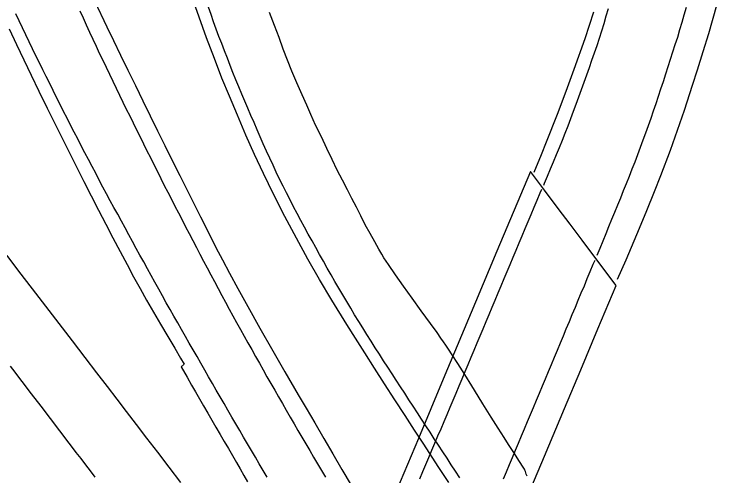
# Model space of a CAD drawing. Extents: x 1948091 to 1975253, y 787267 to 823306.
# Drawn here: x 1969225.2 to 1969451.6, y 798581.8 to 798730.7 of the extents above; entities that cross this region are included whole.
import ezdxf

# ---------------------------------------------------------------- set-up
doc = ezdxf.new("R2010")
doc.units = 0
for name, color, linetype in [('RD_EX_Bridge', 7, 'Continuous'), ('RD_EX_Pavement_Markings', 7, 'Continuous'), ('RD_EX_Road', 7, 'Continuous')]:
    doc.layers.add(name, color=color, linetype=linetype)

msp = doc.modelspace()

# ---------------------------------------------------------------- linework, layer by layer
at = {"layer": 'RD_EX_Bridge'}
msp.add_lwpolyline([(1969390.52, 798574.98), (1969396.07, 798588.15), (1969402.52, 798603.51), (1969407.76, 798615.96), (1969413.31, 798629.18), (1969419.21, 798643.23), (1969412.98, 798651.49), (1969408.22, 798657.8), (1969404.32, 798662.97), (1969400.54, 798667.96), (1969396.05, 798673.91), (1969391.54, 798679.9), (1969380.77, 798654.24), (1969373.88, 798637.78), (1969363.5, 798612.96), (1969355.45, 798593.81), (1969346.07, 798571.49)], dxfattribs=at)
at = {"layer": 'RD_EX_Pavement_Markings'}
for points in [[(1969246.4, 798731.72), (1969247.45, 798729.45), (1969248.5, 798727.18), (1969249.55, 798724.91), (1969250.59, 798722.64), (1969251.64, 798720.37), (1969252.69, 798718.1), (1969253.77, 798715.84), (1969254.86, 798713.59), (1969255.94, 798711.34), (1969257.03, 798709.09), (1969258.12, 798706.84), (1969259.21, 798704.59), (1969260.3, 798702.34), (1969261.39, 798700.09), (1969262.47, 798697.84), (1969263.56, 798695.59), (1969264.68, 798693.35), (1969265.8, 798691.12), (1969266.92, 798688.88), (1969268.03, 798686.64), (1969269.15, 798684.41), (1969270.27, 798682.17), (1969271.39, 798679.94), (1969272.5, 798677.7), (1969273.62, 798675.46), (1969274.76, 798673.24), (1969275.9, 798671.01), (1969277.05, 798668.79), (1969278.2, 798666.57), (1969279.35, 798664.35), (1969280.5, 798662.13), (1969281.65, 798659.91), (1969282.79, 798657.69), (1969283.95, 798655.47), (1969285.12, 798653.26), (1969286.29, 798651.05), (1969287.46, 798648.85), (1969288.63, 798646.64), (1969289.8, 798644.43), (1969290.98, 798642.22), (1969292.15, 798640.01), (1969293.32, 798637.8), (1969294.49, 798635.6), (1969295.7, 798633.41), (1969296.92, 798631.23), (1969298.14, 798629.05), (1969299.36, 798626.86), (1969300.58, 798624.68), (1969301.8, 798622.5), (1969303.02, 798620.32), (1969304.24, 798618.14), (1969305.46, 798615.95), (1969306.69, 798613.78), (1969307.94, 798611.61), (1969309.18, 798609.44), (1969310.43, 798607.28), (1969311.68, 798605.11), (1969312.93, 798602.94), (1969314.17, 798600.78), (1969315.42, 798598.61), (1969316.67, 798596.44), (1969317.92, 798594.28), (1969319.18, 798592.12), (1969320.45, 798589.97), (1969321.72, 798587.81), (1969322.99, 798585.66), (1969324.26, 798583.51), (1969325.53, 798581.35)], [(1969368.77, 798581.2), (1969367.41, 798583.3), (1969366.05, 798585.39), (1969364.69, 798587.49), (1969363.33, 798589.59), (1969361.97, 798591.68), (1969360.6, 798593.78), (1969359.24, 798595.87), (1969357.88, 798597.97), (1969356.52, 798600.07), (1969355.16, 798602.16), (1969353.79, 798604.26), (1969352.43, 798606.36), (1969351.07, 798608.45), (1969349.71, 798610.55), (1969348.35, 798612.65), (1969346.99, 798614.74), (1969345.62, 798616.84), (1969344.26, 798618.94), (1969342.9, 798621.03), (1969341.55, 798623.14), (1969340.23, 798625.26), (1969338.9, 798627.38), (1969337.58, 798629.5), (1969336.25, 798631.62), (1969334.94, 798633.74), (1969333.67, 798635.9), (1969332.4, 798638.05), (1969331.13, 798640.2), (1969329.86, 798642.36), (1969328.59, 798644.51), (1969327.33, 798646.67), (1969326.06, 798648.82), (1969324.85, 798651.01), (1969323.64, 798653.2), (1969322.43, 798655.39), (1969321.22, 798657.57), (1969320.01, 798659.76), (1969318.8, 798661.95), (1969317.6, 798664.14), (1969316.42, 798666.35), (1969315.29, 798668.58), (1969314.15, 798670.8), (1969313.02, 798673.03), (1969311.88, 798675.26), (1969310.75, 798677.49), (1969309.7, 798679.75), (1969308.64, 798682.02), (1969307.58, 798684.29), (1969306.53, 798686.55), (1969305.51, 798688.83), (1969304.52, 798691.13), (1969303.53, 798693.42), (1969302.54, 798695.72), (1969301.54, 798698.01), (1969300.55, 798700.31), (1969299.56, 798702.6), (1969298.57, 798704.9), (1969297.58, 798707.19), (1969296.64, 798709.51), (1969295.74, 798711.84), (1969294.83, 798714.17), (1969293.93, 798716.5), (1969293.03, 798718.83), (1969292.13, 798721.17), (1969291.23, 798723.5), (1969290.34, 798725.83), (1969289.52, 798728.2), (1969288.71, 798730.56), (1969287.9, 798732.93)], [(1969416.59, 798732.36), (1969415.88, 798729.97), (1969415.16, 798727.58), (1969414.44, 798725.18), (1969413.72, 798722.79), (1969412.92, 798720.42), (1969412.1, 798718.06), (1969411.28, 798715.7), (1969410.46, 798713.34), (1969409.62, 798710.98), (1969408.76, 798708.63), (1969407.9, 798706.28), (1969407.05, 798703.93), (1969406.19, 798701.59), (1969405.31, 798699.24), (1969404.44, 798696.9), (1969403.57, 798694.56), (1969402.69, 798692.22), (1969401.75, 798689.9), (1969400.81, 798687.59), (1969399.86, 798685.27), (1969398.91, 798682.96), (1969397.94, 798680.66), (1969396.97, 798678.35), (1969396, 798676.05), (1969395.74, 798675.44)], [(1969413.05, 798652.96), (1969414, 798655.27), (1969414.95, 798657.59), (1969415.9, 798659.9), (1969416.85, 798662.21), (1969417.8, 798664.52), (1969418.76, 798666.83), (1969419.71, 798669.15), (1969420.65, 798671.46), (1969421.57, 798673.78), (1969422.5, 798676.11), (1969423.42, 798678.43), (1969424.34, 798680.75), (1969425.26, 798683.08), (1969426.18, 798685.4), (1969427.04, 798687.75), (1969427.89, 798690.1), (1969428.74, 798692.45), (1969429.59, 798694.8), (1969430.44, 798697.16), (1969431.24, 798699.52), (1969432.03, 798701.9), (1969432.82, 798704.27), (1969433.61, 798706.64), (1969434.4, 798709.01), (1969435.19, 798711.38), (1969435.95, 798713.77), (1969436.71, 798716.15), (1969437.47, 798718.53), (1969438.23, 798720.91), (1969438.99, 798723.29), (1969439.72, 798725.68), (1969440.41, 798728.09), (1969441.1, 798730.49), (1969441.79, 798732.89)], [(1969306.74, 798581.36), (1969305.48, 798583.51), (1969304.22, 798585.67), (1969302.96, 798587.83), (1969301.7, 798589.99), (1969300.43, 798592.15), (1969299.17, 798594.3), (1969297.91, 798596.46), (1969296.65, 798598.62), (1969295.39, 798600.78), (1969294.13, 798602.94), (1969292.87, 798605.1), (1969291.62, 798607.26), (1969290.37, 798609.43), (1969289.13, 798611.6), (1969287.89, 798613.77), (1969286.65, 798615.94), (1969285.4, 798618.11), (1969284.16, 798620.28), (1969282.92, 798622.45), (1969281.68, 798624.62), (1969280.43, 798626.78), (1969279.19, 798628.95), (1969277.95, 798631.12), (1969276.71, 798633.29), (1969275.46, 798635.46), (1969274.25, 798637.65), (1969273.04, 798639.83), (1969271.83, 798642.02), (1969270.62, 798644.21), (1969269.4, 798646.4), (1969268.19, 798648.58), (1969266.98, 798650.77), (1969265.77, 798652.96), (1969264.57, 798655.15), (1969263.38, 798657.35), (1969262.19, 798659.54), (1969260.99, 798661.74), (1969259.8, 798663.94), (1969258.61, 798666.14), (1969257.42, 798668.33), (1969256.23, 798670.53), (1969255.04, 798672.73), (1969253.85, 798674.93), (1969252.69, 798677.14), (1969251.53, 798679.36), (1969250.37, 798681.57), (1969249.21, 798683.79), (1969248.05, 798686), (1969246.89, 798688.22), (1969245.73, 798690.43), (1969244.57, 798692.65), (1969243.41, 798694.86), (1969242.29, 798697.1), (1969241.18, 798699.33), (1969240.06, 798701.57), (1969238.94, 798703.81), (1969237.82, 798706.04), (1969236.71, 798708.28), (1969235.59, 798710.52), (1969234.47, 798712.75), (1969233.37, 798714.99), (1969232.28, 798717.25), (1969231.2, 798719.5), (1969230.12, 798721.75), (1969229.03, 798724.01), (1969227.95, 798726.26), (1969226.87, 798728.51), (1969225.79, 798730.77)], [(1969355.96, 798580.87), (1969356.93, 798583.17), (1969357.9, 798585.48), (1969358.87, 798587.78), (1969359.84, 798590.08), (1969360.81, 798592.39), (1969361.78, 798594.69), (1969362.75, 798597), (1969363.72, 798599.3), (1969364.69, 798601.61), (1969365.66, 798603.91), (1969366.63, 798606.22), (1969367.6, 798608.52), (1969368.56, 798610.82), (1969369.53, 798613.13), (1969370.5, 798615.43), (1969371.47, 798617.74), (1969372.44, 798620.04), (1969373.41, 798622.35), (1969374.38, 798624.65), (1969375.35, 798626.95), (1969376.32, 798629.26), (1969377.29, 798631.56), (1969378.26, 798633.87), (1969379.23, 798636.17), (1969380.2, 798638.48), (1969381.16, 798640.78), (1969382.13, 798643.08), (1969383.1, 798645.39), (1969384.07, 798647.69), (1969385.04, 798650), (1969386.01, 798652.3), (1969386.98, 798654.61), (1969387.95, 798656.91), (1969388.92, 798659.21), (1969389.89, 798661.52), (1969390.86, 798663.82), (1969391.83, 798666.13), (1969392.79, 798668.43), (1969393.76, 798670.74), (1969394.73, 798673.04), (1969395.24, 798674.25)], [(1969382.85, 798580.84), (1969383.81, 798583.14), (1969384.78, 798585.45), (1969385.74, 798587.76), (1969386.71, 798590.06), (1969387.67, 798592.37), (1969388.64, 798594.67), (1969389.6, 798596.98), (1969390.57, 798599.29), (1969391.54, 798601.59), (1969392.5, 798603.9), (1969393.47, 798606.2), (1969394.43, 798608.51), (1969395.4, 798610.82), (1969396.36, 798613.12), (1969397.33, 798615.43), (1969398.29, 798617.73), (1969399.26, 798620.04), (1969400.23, 798622.35), (1969401.19, 798624.65), (1969402.16, 798626.96), (1969403.12, 798629.26), (1969404.09, 798631.57), (1969405.05, 798633.88), (1969406.02, 798636.18), (1969406.98, 798638.49), (1969407.95, 798640.79), (1969408.92, 798643.1), (1969409.88, 798645.41), (1969410.85, 798647.71), (1969411.81, 798650.02), (1969412.36, 798651.33)], [(1969223.95, 798617.18), (1969225.47, 798615.2), (1969226.99, 798613.21), (1969228.5, 798611.22), (1969230.02, 798609.23), (1969231.53, 798607.24), (1969233.05, 798605.26), (1969234.57, 798603.27), (1969236.08, 798601.28), (1969237.6, 798599.29), (1969239.12, 798597.31), (1969240.63, 798595.32), (1969242.15, 798593.33), (1969243.66, 798591.34), (1969245.18, 798589.35), (1969246.7, 798587.37), (1969248.22, 798585.38), (1969249.73, 798583.4), (1969251.25, 798581.41)]]:
    msp.add_lwpolyline(points, dxfattribs=at)
at = {"layer": 'RD_EX_Road'}
for points in [[(1969365.26, 798579.65), (1969362.06, 798584.54), (1969356.96, 798592.35), (1969354.21, 798596.57), (1969351.19, 798601.23), (1969347.9, 798606.31), (1969344.54, 798611.52), (1969341.31, 798616.57), (1969338.2, 798621.45), (1969335.21, 798626.16), (1969332.42, 798630.62), (1969327.59, 798638.49), (1969323.65, 798645.15), (1969319.89, 798651.72), (1969316.18, 798658.42), (1969312.49, 798665.43), (1969308.84, 798672.66), (1969305.58, 798679.31), (1969302.72, 798685.39), (1969299.91, 798691.63), (1969297.15, 798698.06), (1969294.58, 798704.2), (1969292.2, 798710.08), (1969289.76, 798716.33), (1969287.25, 798722.99), (1969284.83, 798729.72), (1969282.53, 798736.47)], [(1969251.19, 798734.92), (1969255.09, 798726.62), (1969257.22, 798722.16), (1969259.48, 798717.49), (1969261.87, 798712.6), (1969264.31, 798707.64), (1969266.71, 798702.73), (1969269.08, 798697.88), (1969271.42, 798693.08), (1969273.76, 798688.3), (1969276.15, 798683.48), (1969278.58, 798678.64), (1969281.05, 798673.76), (1969285.32, 798665.34), (1969288.14, 798659.67), (1969290.23, 798655.47), (1969292.35, 798651.44), (1969294.65, 798647.17), (1969297.33, 798642.27), (1969300.54, 798636.45), (1969304.42, 798629.46), (1969308.54, 798622.14), (1969312.45, 798615.34), (1969316.76, 798607.96), (1969319.29, 798603.63), (1969322.06, 798598.88), (1969324.98, 798593.9), (1969327.91, 798588.91), (1969330.86, 798583.89), (1969333.83, 798578.86)], [(1969419.55, 798645.18), (1969422.37, 798651.5), (1969424.96, 798657.59), (1969426.67, 798661.66), (1969429.03, 798667.39), (1969431.49, 798673.47), (1969433.52, 798678.64), (1969436.65, 798686.82), (1969438.96, 798693.26), (1969441.17, 798699.76), (1969443.79, 798707.8), (1969445.34, 798712.74), (1969447.18, 798718.61), (1969448.97, 798724.42), (1969451.63, 798733.59)], [(1969390.52, 798581.68), (1969390.27, 798582.14), (1969390.14, 798582.4), (1969390.03, 798582.76), (1969389.92, 798583.19), (1969389.85, 798583.43), (1969389.75, 798583.67), (1969389.63, 798583.92), (1969389.2, 798584.6), (1969388.04, 798586.41), (1969386.2, 798589.3), (1969384.52, 798591.91), (1969383.05, 798594.17), (1969381.15, 798597.14), (1969378.89, 798600.73), (1969377.25, 798603.35), (1969376.22, 798605.04), (1969374.73, 798607.48), (1969372.65, 798610.86), (1969370.4, 798614.46), (1969368.12, 798618.04), (1969366.36, 798620.78), (1969365.17, 798622.63), (1969364.28, 798623.97), (1969363.58, 798624.98), (1969362.7, 798626.25), (1969361.49, 798628), (1969359.37, 798630.95), (1969356.39, 798635.02), (1969353.42, 798639.11), (1969350.63, 798643.02), (1969348.06, 798646.67), (1969345.8, 798649.94), (1969344.37, 798652.09), (1969343.67, 798653.25), (1969342.72, 798654.9), (1969341.39, 798657.24), (1969339.92, 798659.9), (1969338.37, 798662.8), (1969336.9, 798665.66), (1969335.5, 798668.44), (1969334.08, 798671.23), (1969332.6, 798674.08), (1969331.03, 798677.11), (1969329.35, 798680.35), (1969327.67, 798683.76), (1969325.99, 798687.35), (1969324.21, 798691.09), (1969322.36, 798694.89), (1969320.79, 798698.28), (1969319.48, 798701.29), (1969317.99, 798704.69), (1969316.29, 798708.54), (1969314.71, 798712.26), (1969313.29, 798715.81), (1969311.93, 798719.4), (1969310.57, 798723.11), (1969309.08, 798727.05), (1969307.46, 798731.22)], [(1969411.9, 798731.31), (1969409.12, 798722.71), (1969405.53, 798712.81), (1969403.01, 798705.7), (1969400.18, 798698.27), (1969396.6, 798689.37), (1969395.04, 798685.36), (1969392.6, 798679.6)], [(1969223.69, 798725.89), (1969226.03, 798720.88), (1969228.37, 798715.92), (1969230.76, 798710.95), (1969233.26, 798705.82), (1969235.93, 798700.35), (1969238.55, 798695), (1969240.92, 798690.21), (1969243.16, 798685.72), (1969245.41, 798681.24), (1969247.71, 798676.71), (1969250.1, 798672.09), (1969252.48, 798667.49), (1969254.8, 798663.01), (1969257.08, 798658.59), (1969259.38, 798654.17), (1969261.62, 798649.92), (1969263.74, 798645.99), (1969265.81, 798642.22), (1969267.92, 798638.45), (1969270.12, 798634.63), (1969272.43, 798630.68), (1969274.76, 798626.74), (1969276.99, 798622.93), (1969278.84, 798619.78), (1969280.04, 798617.81), (1969279.03, 798616.98), (1969280.94, 798613.63), (1969282.4, 798611.08), (1969283.67, 798608.89), (1969284.98, 798606.63), (1969286.3, 798604.34), (1969287.63, 798602.04), (1969288.95, 798599.75), (1969290.27, 798597.46), (1969291.6, 798595.17), (1969292.93, 798592.89), (1969294.25, 798590.61), (1969295.56, 798588.37), (1969296.83, 798586.17), (1969298.07, 798584.03), (1969299.27, 798581.94), (1969300.45, 798579.91)], [(1969278.92, 798579.67), (1969275.15, 798584.61), (1969271.49, 798589.4), (1969267.98, 798594.01), (1969264.63, 798598.4), (1969261.45, 798602.57), (1969258.44, 798606.52), (1969255.34, 798610.57), (1969251.9, 798615.06), (1969248.13, 798619.98), (1969244.01, 798625.33), (1969239.73, 798630.9), (1969235.43, 798636.51), (1969231.13, 798642.14), (1969226.81, 798647.8), (1969223, 798652.82)]]:
    msp.add_lwpolyline(points, dxfattribs=at)

doc.saveas('drawing.dxf')
